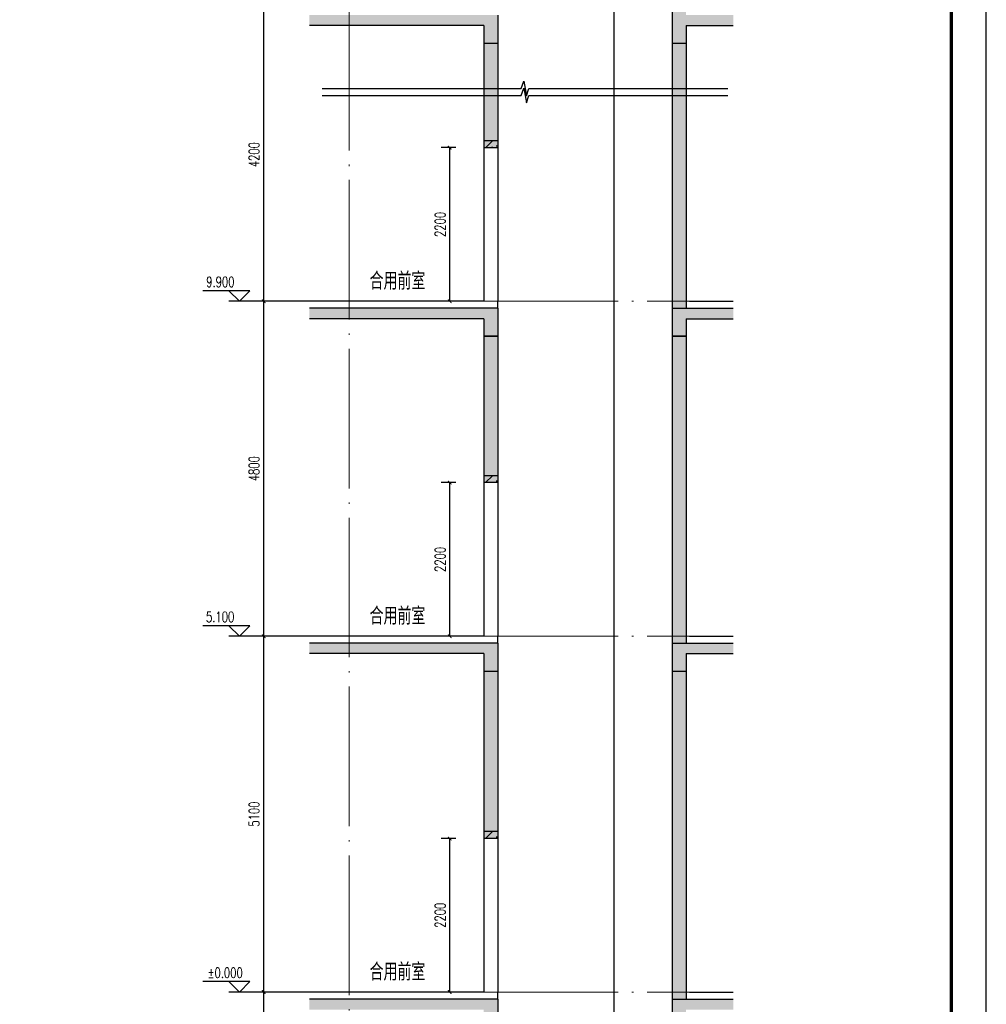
# Model space of a CAD drawing. Extents: x 797781 to 1255204, y 21234 to 1024248.
# Tile 845 of 1056: x 1162007 to 1175859, y 544903 to 559012. Entities that reach past the tile are written whole.
import ezdxf

# ---------------------------------------------------------------- set-up
doc = ezdxf.new("R2010")
doc.units = 0
doc.header["$LTSCALE"] = 1000
doc.header["$MEASUREMENT"] = 0
doc.linetypes.add('230303生产综合楼-平面图_t8$0$DOTE', pattern=[2.42, 2, -0.2, 0.02, -0.2])
doc.layers.add('230303生产综合楼-平面图_t8$0$A-ANNO-TEXT', color=7, linetype='Continuous', lineweight=25)
doc.layers.add('230303生产综合楼-平面图_t8$0$A-DOTA', color=1, linetype='230303生产综合楼-平面图_t8$0$DOTE', lineweight=18)
for name, color, linetype in [('230303生产综合楼-平面图_t8$0$DIM_ELEV', 3, 'Continuous'), ('230303生产综合楼-平面图_t8$0$DIM_SYMB', 3, 'Continuous'), ('230303生产综合楼-平面图_t8$0$LATRINE', 6, 'Continuous'), ('230303生产综合楼-平面图_t8$0$PUB_DIM', 3, 'Continuous'), ('230303生产综合楼-平面图_t8$0$PUB_HATCH', 8, 'Continuous'), ('230303生产综合楼-平面图_t8$0$PUB_TEXT', 7, 'Continuous'), ('230303生产综合楼-平面图_t8$0$SHCHDIM', 5, 'Continuous'), ('230303生产综合楼-平面图_t8$0$WALL', 40, 'Continuous'), ('230303生产综合楼-平面图_t8$0$WINDOW', 4, 'Continuous'), ('PUB_HATCH', 8, 'Continuous'), ('PUB_TITLE', 4, 'Continuous')]:
    doc.layers.add(name, color=color, linetype=linetype)
doc.styles.add('230303生产综合楼-平面图_t8$0$_TCH_DIM', font='SIMPLEX', dxfattribs={"bigfont": 'GBCBIG'})
doc.styles.add('230303生产综合楼-平面图_T8$0$_TCH_DIM_T3', font='SIMPLEX', dxfattribs={"width": 0.705882, "bigfont": 'GBCBIG'})
doc.styles.add('230303生产综合楼-平面图_t8$0$CMDI_1', font='CMDI', dxfattribs={"width": 0.8, "height": 0.8, "bigfont": 'HZTXT'})
doc.dimstyles.new('230303生产综合楼-平面图_T8$0$_TCH_ARCH&&50', dxfattribs={"dimtxt": 148.75, "dimasz": 50, "dimexe": 125, "dimexo": 150, "dimgap": 63.125, "dimtad": 1, "dimdec": 0, "dimzin": 0, "dimdsep": 46, "dimtxsty": '230303生产综合楼-平面图_T8$0$_TCH_DIM_T3', "dimblk": '230303生产综合楼-平面图_t8$0$_ArchTick', "dimcen": 0.09, "dimclrt": 7, "dimazin": 2, "dimtfac": 1, "dimtdec": 0, "dimtix": 1, "dimtmove": 2, "dimatfit": 3, "dimfxl": 1, "dimtolj": 1, "dimtzin": 0, "dimarcsym": 0})

# ---------------------------------------------------------------- blocks, each defined once
blk = doc.blocks.new('230303生产综合楼-平面图_t8$0$_ArchTick')
at = {"color": 0, "linetype": 'ByBlock', "const_width": 0.3}
blk.add_lwpolyline([(-0.5, -0.5), (0.5, 0.5)], dxfattribs=at)
blk = doc.blocks.new('*D4179')
at = {"layer": '230303生产综合楼-平面图_t8$0$PUB_DIM', "color": 0, "lineweight": -2, "transparency": 16777216}
for p, q in [((1166495, 545078), (1165379, 545078)), ((1165504, 539478), (1165504, 545078)), ((1166495, 539478), (1165379, 539478))]:
    blk.add_line(p, q, dxfattribs=at)
at = {"layer": 'Defpoints', "color": 0, "transparency": 16777216}
for p in [(1165504, 545078), (1166645, 545078), (1166645, 539478)]:
    blk.add_point(p, dxfattribs=at)
at = {"layer": '230303生产综合楼-平面图_t8$0$PUB_DIM', "color": 0, "lineweight": -2, "transparency": 16777216, "xscale": 50, "yscale": 50, "zscale": 50}
for p, rotation in [((1165504, 545078), 90), ((1165504, 539478), 270)]:
    blk.add_blockref('230303生产综合楼-平面图_t8$0$_ArchTick', p, dxfattribs=dict(at, rotation=rotation))
at = {"layer": '230303生产综合楼-平面图_t8$0$PUB_DIM', "color": 7, "transparency": 16777216, "insert": (1165367, 542278), "char_height": 148.8, "attachment_point": 5, "rotation": 90, "style": '230303生产综合楼-平面图_T8$0$_TCH_DIM_T3'}
blk.add_mtext('\\A1;5600', dxfattribs=at)
blk = doc.blocks.new('*D4180')
at = {"layer": '230303生产综合楼-平面图_t8$0$PUB_DIM', "color": 0, "lineweight": -2, "transparency": 16777216}
for p, q in [((1166495, 550178), (1165379, 550178)), ((1165504, 545078), (1165504, 550178)), ((1166495, 545078), (1165379, 545078))]:
    blk.add_line(p, q, dxfattribs=at)
at = {"layer": 'Defpoints', "color": 0, "transparency": 16777216}
for p in [(1165504, 550178), (1166645, 550178), (1166645, 545078)]:
    blk.add_point(p, dxfattribs=at)
at = {"layer": '230303生产综合楼-平面图_t8$0$PUB_DIM', "color": 0, "lineweight": -2, "transparency": 16777216, "xscale": 50, "yscale": 50, "zscale": 50}
for p, rotation in [((1165504, 550178), 90), ((1165504, 545078), 270)]:
    blk.add_blockref('230303生产综合楼-平面图_t8$0$_ArchTick', p, dxfattribs=dict(at, rotation=rotation))
at = {"layer": '230303生产综合楼-平面图_t8$0$PUB_DIM', "color": 7, "transparency": 16777216, "insert": (1165367, 547628), "char_height": 148.8, "attachment_point": 5, "rotation": 90, "style": '230303生产综合楼-平面图_T8$0$_TCH_DIM_T3'}
blk.add_mtext('\\A1;5100', dxfattribs=at)
blk = doc.blocks.new('*D4181')
at = {"layer": '230303生产综合楼-平面图_t8$0$PUB_DIM', "color": 0, "lineweight": -2, "transparency": 16777216}
for p, q in [((1166495, 554978), (1165379, 554978)), ((1165504, 550178), (1165504, 554978)), ((1166495, 550178), (1165379, 550178))]:
    blk.add_line(p, q, dxfattribs=at)
at = {"layer": 'Defpoints', "color": 0, "transparency": 16777216}
for p in [(1165504, 554978), (1166645, 554978), (1166645, 550178)]:
    blk.add_point(p, dxfattribs=at)
at = {"layer": '230303生产综合楼-平面图_t8$0$PUB_DIM', "color": 0, "lineweight": -2, "transparency": 16777216, "xscale": 50, "yscale": 50, "zscale": 50}
for p, rotation in [((1165504, 554978), 90), ((1165504, 550178), 270)]:
    blk.add_blockref('230303生产综合楼-平面图_t8$0$_ArchTick', p, dxfattribs=dict(at, rotation=rotation))
at = {"layer": '230303生产综合楼-平面图_t8$0$PUB_DIM', "color": 7, "transparency": 16777216, "insert": (1165367, 552578), "char_height": 148.8, "attachment_point": 5, "rotation": 90, "style": '230303生产综合楼-平面图_T8$0$_TCH_DIM_T3'}
blk.add_mtext('\\A1;4800', dxfattribs=at)
blk = doc.blocks.new('*D4182')
at = {"layer": '230303生产综合楼-平面图_t8$0$PUB_DIM', "color": 0, "lineweight": -2, "transparency": 16777216}
for p, q in [((1166495, 559178), (1165379, 559178)), ((1165504, 554978), (1165504, 559178)), ((1166495, 554978), (1165379, 554978))]:
    blk.add_line(p, q, dxfattribs=at)
at = {"layer": 'Defpoints', "color": 0, "transparency": 16777216}
for p in [(1165504, 559178), (1166645, 559178), (1166645, 554978)]:
    blk.add_point(p, dxfattribs=at)
at = {"layer": '230303生产综合楼-平面图_t8$0$PUB_DIM', "color": 0, "lineweight": -2, "transparency": 16777216, "xscale": 50, "yscale": 50, "zscale": 50}
for p, rotation in [((1165504, 559178), 90), ((1165504, 554978), 270)]:
    blk.add_blockref('230303生产综合楼-平面图_t8$0$_ArchTick', p, dxfattribs=dict(at, rotation=rotation))
at = {"layer": '230303生产综合楼-平面图_t8$0$PUB_DIM', "color": 7, "transparency": 16777216, "insert": (1165367, 557078), "char_height": 148.8, "attachment_point": 5, "rotation": 90, "style": '230303生产综合楼-平面图_T8$0$_TCH_DIM_T3'}
blk.add_mtext('\\A1;4200', dxfattribs=at)
blk = doc.blocks.new('*D4188')
at = {"layer": '230303生产综合楼-平面图_t8$0$PUB_DIM', "color": 0, "lineweight": -2, "transparency": 16777216}
for p, q in [((1168258, 547278), (1168045, 547278)), ((1168170, 545078), (1168170, 547278)), ((1168258, 545078), (1168045, 545078))]:
    blk.add_line(p, q, dxfattribs=at)
at = {"layer": 'Defpoints', "color": 0, "transparency": 16777216}
for p in [(1168170, 547278), (1168408, 547278), (1168408, 545078)]:
    blk.add_point(p, dxfattribs=at)
at = {"layer": '230303生产综合楼-平面图_t8$0$PUB_DIM', "color": 0, "lineweight": -2, "transparency": 16777216, "xscale": 50, "yscale": 50, "zscale": 50}
for p, rotation in [((1168170, 547278), 90), ((1168170, 545078), 270)]:
    blk.add_blockref('230303生产综合楼-平面图_t8$0$_ArchTick', p, dxfattribs=dict(at, rotation=rotation))
at = {"layer": '230303生产综合楼-平面图_t8$0$PUB_DIM', "color": 7, "transparency": 16777216, "insert": (1168033, 546178), "char_height": 148.8, "attachment_point": 5, "rotation": 90, "style": '230303生产综合楼-平面图_T8$0$_TCH_DIM_T3'}
blk.add_mtext('\\A1;2200', dxfattribs=at)
blk = doc.blocks.new('*D4189')
at = {"layer": '230303生产综合楼-平面图_t8$0$PUB_DIM', "color": 0, "lineweight": -2, "transparency": 16777216}
for p, q in [((1168258, 552378), (1168045, 552378)), ((1168170, 550178), (1168170, 552378)), ((1168258, 550178), (1168045, 550178))]:
    blk.add_line(p, q, dxfattribs=at)
at = {"layer": 'Defpoints', "color": 0, "transparency": 16777216}
for p in [(1168170, 552378), (1168408, 552378), (1168408, 550178)]:
    blk.add_point(p, dxfattribs=at)
at = {"layer": '230303生产综合楼-平面图_t8$0$PUB_DIM', "color": 0, "lineweight": -2, "transparency": 16777216, "xscale": 50, "yscale": 50, "zscale": 50}
for p, rotation in [((1168170, 552378), 90), ((1168170, 550178), 270)]:
    blk.add_blockref('230303生产综合楼-平面图_t8$0$_ArchTick', p, dxfattribs=dict(at, rotation=rotation))
at = {"layer": '230303生产综合楼-平面图_t8$0$PUB_DIM', "color": 7, "transparency": 16777216, "insert": (1168033, 551278), "char_height": 148.8, "attachment_point": 5, "rotation": 90, "style": '230303生产综合楼-平面图_T8$0$_TCH_DIM_T3'}
blk.add_mtext('\\A1;2200', dxfattribs=at)
blk = doc.blocks.new('*D4190')
at = {"layer": '230303生产综合楼-平面图_t8$0$PUB_DIM', "color": 0, "lineweight": -2, "transparency": 16777216}
for p, q in [((1168258, 557178), (1168045, 557178)), ((1168170, 554978), (1168170, 557178)), ((1168258, 554978), (1168045, 554978))]:
    blk.add_line(p, q, dxfattribs=at)
at = {"layer": 'Defpoints', "color": 0, "transparency": 16777216}
for p in [(1168170, 557178), (1168408, 557178), (1168408, 554978)]:
    blk.add_point(p, dxfattribs=at)
at = {"layer": '230303生产综合楼-平面图_t8$0$PUB_DIM', "color": 0, "lineweight": -2, "transparency": 16777216, "xscale": 50, "yscale": 50, "zscale": 50}
for p, rotation in [((1168170, 557178), 90), ((1168170, 554978), 270)]:
    blk.add_blockref('230303生产综合楼-平面图_t8$0$_ArchTick', p, dxfattribs=dict(at, rotation=rotation))
at = {"layer": '230303生产综合楼-平面图_t8$0$PUB_DIM', "color": 7, "transparency": 16777216, "insert": (1168033, 556078), "char_height": 148.8, "attachment_point": 5, "rotation": 90, "style": '230303生产综合楼-平面图_T8$0$_TCH_DIM_T3'}
blk.add_mtext('\\A1;2200', dxfattribs=at)

msp = doc.modelspace()

# ---------------------------------------------------------------- hatches: boundary and pattern name
at = {"layer": '230303生产综合楼-平面图_t8$0$PUB_HATCH'}
h = msp.add_hatch(dxfattribs=at)
h.set_pattern_fill('钢筋混凝土', color=256, scale=50)
h.set_pattern_definition([(45, (161267.42, 136128.92), (-88.388348, 88.388348), []), (50, (161267.42, 136128.92), (358.63009, -31.37607), [37.5, -412.5]), (355, (161267.42, 136128.9), (-69.37567, 376.09607), [30, -330]), (100.4514, (161297.3, 136126.3), (289.25469, 344.71977), [31.8701, -350.57106]), (46.1842, (161267.4, 136228.9), (533.62052, -82.7595), [56.25, -618.75]), (96.6356, (161311.9, 136222), (467.33135, 487.05894), [47.80514, -525.8565]), (351.1842, (161267.4, 136228.9), (467.33097, 487.0593), [45, -495]), (21, (161317.42, 136203.92), (298.45353, -201.309445), [37.5, -412.5]), (326, (161317.42, 136203.9), (121.65767, 362.57502), [30, -330]), (71.4514, (161342.3, 136187.14), (420.11131, 161.26525), [31.8701, -350.57106]), (37.5, (161267.42, 136128.92), (6.079928, 166.446927), [0, -326, 0, -335, 0, -331.25]), (7.5, (161267.42, 136128.92), (131.53477, 197.205856), [0, -191, 0, -318.5, 0, -126.25]), (327.5, (161155.92, 136128.92), (266.911218, -11.277436), [0, -125, 0, -390, 0, -517.5]), (317.5, (161105.92, 136128.92), (291.593085, 50.05249), [0, -162.5, 0, -259, 0, -367.5])])
h.paths.add_polyline_path([(1168657.9, 557277.6), (1168857.9, 557277.6), (1168857.9, 557177.6), (1168657.9, 557177.6)])
h = msp.add_hatch(dxfattribs=at)
h.set_pattern_fill('钢筋混凝土', color=256, scale=50)
h.set_pattern_definition([(45, (161267.42, 131328.92), (-88.388348, 88.388348), []), (50, (161267.42, 131328.92), (358.63009, -31.37607), [37.5, -412.5]), (355, (161267.42, 131328.9), (-69.37567, 376.09607), [30, -330]), (100.4514, (161297.3, 131326.3), (289.25469, 344.71977), [31.8701, -350.57106]), (46.1842, (161267.4, 131428.9), (533.62052, -82.7595), [56.25, -618.75]), (96.6356, (161311.9, 131422), (467.33135, 487.05894), [47.80514, -525.8565]), (351.1842, (161267.4, 131428.9), (467.33097, 487.0593), [45, -495]), (21, (161317.42, 131403.92), (298.45353, -201.309445), [37.5, -412.5]), (326, (161317.42, 131403.9), (121.65767, 362.57502), [30, -330]), (71.4514, (161342.3, 131387.14), (420.11131, 161.26525), [31.8701, -350.57106]), (37.5, (161267.42, 131328.92), (6.079928, 166.446927), [0, -326, 0, -335, 0, -331.25]), (7.5, (161267.42, 131328.92), (131.53477, 197.205856), [0, -191, 0, -318.5, 0, -126.25]), (327.5, (161155.92, 131328.92), (266.911218, -11.277436), [0, -125, 0, -390, 0, -517.5]), (317.5, (161105.92, 131328.92), (291.593085, 50.05249), [0, -162.5, 0, -259, 0, -367.5])])
h.paths.add_polyline_path([(1168657.9, 552477.6), (1168857.9, 552477.6), (1168857.9, 552377.6), (1168657.9, 552377.6)])
h = msp.add_hatch(dxfattribs=at)
h.set_pattern_fill('钢筋混凝土', color=256, scale=50)
h.set_pattern_definition([(45, (161267.42, 126228.92), (-88.388348, 88.388348), []), (50, (161267.42, 126228.92), (358.63009, -31.37607), [37.5, -412.5]), (355, (161267.42, 126228.9), (-69.37567, 376.09607), [30, -330]), (100.4514, (161297.3, 126226.3), (289.25469, 344.71977), [31.8701, -350.57106]), (46.1842, (161267.4, 126328.9), (533.62052, -82.7595), [56.25, -618.75]), (96.6356, (161311.9, 126322), (467.33135, 487.05894), [47.80514, -525.8565]), (351.1842, (161267.4, 126328.9), (467.33097, 487.0593), [45, -495]), (21, (161317.42, 126303.92), (298.45353, -201.309445), [37.5, -412.5]), (326, (161317.42, 126303.9), (121.65767, 362.57502), [30, -330]), (71.4514, (161342.3, 126287.14), (420.11131, 161.26525), [31.8701, -350.57106]), (37.5, (161267.42, 126228.92), (6.079928, 166.446927), [0, -326, 0, -335, 0, -331.25]), (7.5, (161267.42, 126228.92), (131.53477, 197.205856), [0, -191, 0, -318.5, 0, -126.25]), (327.5, (161155.92, 126228.92), (266.911218, -11.277436), [0, -125, 0, -390, 0, -517.5]), (317.5, (161105.92, 126228.92), (291.593085, 50.05249), [0, -162.5, 0, -259, 0, -367.5])])
h.paths.add_polyline_path([(1168657.9, 547377.6), (1168857.9, 547377.6), (1168857.9, 547277.6), (1168657.9, 547277.6)])
at = {"layer": 'PUB_HATCH'}
h = msp.add_hatch(dxfattribs=at)
h.set_pattern_fill('钢筋混凝土', color=256, scale=50)
h.set_pattern_definition([(45, (357089.5, 633892.94), (-88.388348, 88.388348), []), (50, (357089.5, 633892.94), (358.63009, -31.37607), [37.5, -412.5]), (355, (357089.5, 633892.94), (-69.37567, 376.09607), [30, -330]), (100.4514, (357119.4, 633890.33), (289.25469, 344.71977), [31.8701, -350.57106]), (46.1842, (357089.5, 633992.94), (533.62052, -82.7595), [56.25, -618.75]), (96.6356, (357133.97, 633986.04), (467.33135, 487.05894), [47.80514, -525.8565]), (351.1842, (357089.5, 633992.94), (467.33097, 487.0593), [45, -495]), (21, (357139.5, 633967.94), (298.45353, -201.30945), [37.5, -412.5]), (326, (357139.5, 633967.94), (121.65767, 362.57502), [30, -330]), (71.4514, (357164.37, 633951.16), (420.11131, 161.26525), [31.8701, -350.57106]), (37.5, (357089.5, 633892.94), (6.079928, 166.446927), [0, -326, 0, -335, 0, -331.25]), (7.5, (357089.5, 633892.94), (131.53477, 197.205856), [0, -191, 0, -318.5, 0, -126.25]), (327.5, (356978, 633892.94), (266.911218, -11.277436), [0, -125, 0, -390, 0, -517.5]), (317.5, (356928, 633892.94), (291.593085, 50.05249), [0, -162.5, 0, -259, 0, -367.5])])
h.paths.add_polyline_path([(1168857.9, 541777.6), (1168657.9, 541777.6), (1168657.9, 541677.6), (1168857.9, 541677.6)])
h.paths.add_polyline_path([(1168857.9, 544977.6), (1166159.9, 544977.6), (1166159.9, 544827.6), (1168657.9, 544827.6), (1168657.9, 544577.6), (1168857.9, 544577.6)])
h.paths.add_polyline_path([(1168857.9, 547377.6), (1168657.9, 547377.6), (1168657.9, 547277.6), (1168857.9, 547277.6)])
h.paths.add_polyline_path([(1168857.9, 550077.6), (1166159.9, 550077.6), (1166159.9, 549927.6), (1168657.9, 549927.6), (1168657.9, 549677.6), (1168857.9, 549677.6)])
h.paths.add_polyline_path([(1168857.9, 552477.6), (1168657.9, 552477.6), (1168657.9, 552377.6), (1168857.9, 552377.6)])
h.paths.add_polyline_path([(1168857.9, 554877.6), (1166159.9, 554877.6), (1166159.9, 554727.6), (1168657.9, 554727.6), (1168657.9, 554477.6), (1168857.9, 554477.6)])
h.paths.add_polyline_path([(1168857.9, 557277.6), (1168657.9, 557277.6), (1168657.9, 557177.6), (1168857.9, 557177.6)])
h.paths.add_polyline_path([(1168857.9, 559077.6), (1166159.9, 559077.6), (1166159.9, 558927.6), (1168657.9, 558927.6), (1168657.9, 558677.6), (1168857.9, 558677.6)])
h.paths.add_polyline_path([(1168857.9, 561477.6), (1168657.9, 561477.6), (1168657.9, 561377.6), (1168857.9, 561377.6)])
h.paths.add_polyline_path([(1168857.9, 563277.6), (1166159.9, 563277.6), (1166159.9, 563127.6), (1168657.9, 563127.6), (1168657.9, 562877.6), (1168857.9, 562877.6)])
h.paths.add_polyline_path([(1168857.9, 565677.6), (1168657.9, 565677.6), (1168657.9, 565577.6), (1168857.9, 565577.6)])
h.paths.add_polyline_path([(1168857.9, 567577.6), (1166159.9, 567577.6), (1166159.9, 567427.6), (1168657.9, 567427.6), (1168657.9, 567177.6), (1168857.9, 567177.6)])
h.paths.add_polyline_path([(1168857.9, 568877.6), (1171357.9, 568877.6), (1171357.9, 568577.6), (1171557.9, 568577.6), (1171557.9, 568977.6), (1168657.9, 568977.6), (1168657.9, 568577.6), (1168857.9, 568577.6)])
h.paths.add_polyline_path([(1167357.9, 570027.6), (1167157.9, 570027.6), (1167157.9, 569927.6), (1167357.9, 569927.6)])
h.paths.add_polyline_path([(1167357.9, 571357.6), (1171357.9, 571357.6), (1171357.9, 571077.6), (1171557.9, 571077.6), (1171557.9, 572077.6), (1171357.9, 572077.6), (1171357.9, 571477.6), (1166159.9, 571477.6), (1166159.9, 571357.6), (1167157.9, 571357.6), (1167157.9, 571077.6), (1167357.9, 571077.6)])
h.paths.add_polyline_path([(1172235.9, 539077.6), (1172235.9, 539377.6), (1171357.9, 539377.6), (1171357.9, 537277.6), (1168857.9, 537277.6), (1168857.9, 539377.6), (1166159.9, 539377.6), (1166159.9, 539077.6), (1168557.9, 539077.6), (1168557.9, 536977.6), (1171657.9, 536977.6), (1171657.9, 539077.6)])
h.paths.add_polyline_path([(1172235.9, 544827.6), (1172235.9, 544977.6), (1171357.9, 544977.6), (1171357.9, 544577.6), (1171557.9, 544577.6), (1171557.9, 544827.6)])
h.paths.add_polyline_path([(1172235.9, 549927.6), (1172235.9, 550077.6), (1171357.9, 550077.6), (1171357.9, 549677.6), (1171557.9, 549677.6), (1171557.9, 549927.6)])
h.paths.add_polyline_path([(1172235.9, 554727.6), (1172235.9, 554877.6), (1171357.9, 554877.6), (1171357.9, 554477.6), (1171557.9, 554477.6), (1171557.9, 554727.6)])
h.paths.add_polyline_path([(1172235.9, 558927.6), (1172235.9, 559077.6), (1171357.9, 559077.6), (1171357.9, 558677.6), (1171557.9, 558677.6), (1171557.9, 558927.6)])
h.paths.add_polyline_path([(1172235.9, 563127.6), (1172235.9, 563277.6), (1171357.9, 563277.6), (1171357.9, 562877.6), (1171557.9, 562877.6), (1171557.9, 563127.6)])
h.paths.add_polyline_path([(1172235.9, 567427.6), (1172235.9, 567577.6), (1171357.9, 567577.6), (1171357.9, 567177.6), (1171557.9, 567177.6), (1171557.9, 567427.6)])
h = msp.add_hatch(dxfattribs=at)
h.set_pattern_fill('加气混凝土', color=256, scale=50)
h.set_pattern_definition([(0, (357266.5, 633709.94), (300, 600), [0, -600]), (0, (356915.5, 633628.94), (300, 600), [0, -600]), (0, (357110.5, 633622.94), (300, 600), [0, -600]), (0, (357323.5, 633799.94), (300, 600), [0, -600]), (0, (357074.5, 633592.94), (300, 600), [0, -600]), (0, (357383.5, 634177.94), (300, 600), [0, -600]), (0, (357200.5, 634129.94), (300, 600), [0, -600]), (0, (357296.5, 634054.94), (300, 600), [0, -600]), (0, (356807.5, 634042.94), (300, 600), [0, -600]), (0, (357101.5, 634015.94), (300, 600), [0, -600]), (0, (356987.5, 633862.94), (300, 600), [0, -600]), (0, (356993.5, 633637.94), (300, 600), [0, -600]), (0, (357218.5, 633613.94), (300, 600), [0, -600]), (0, (357383.5, 633877.94), (300, 600), [0, -600]), (0, (356822.5, 633784.94), (300, 600), [0, -600]), (0, (356873.5, 633886.94), (300, 600), [0, -600]), (0, (357107.5, 633844.94), (300, 600), [0, -600]), (0, (357023.5, 633757.94), (300, 600), [0, -600]), (0, (356975.5, 633955.94), (300, 600), [0, -600]), (0, (357050.5, 634180.94), (300, 600), [0, -600]), (0, (356846.5, 633658.94), (300, 600), [0, -600]), (0, (357176.5, 634057.94), (300, 600), [0, -600]), (0, (356897.5, 634066.94), (300, 600), [0, -600]), (0, (356849.5, 634144.94), (300, 600), [0, -600]), (130.601294, (357346.642, 633990.083), (-1499.9999834, 1800.0000079), [26.34155, -11037.111]), (18.434949, (357303.785, 634001.51), (1499.999994, 599.999996), [27.10524, -3767.6279]), (90, (357303.78, 633975.8), (300, 600), [25.7143, -1174.28565]), (161.565051, (357329.5, 633967.23), (-1500.000008, 599.999955), [27.10524, -3767.6279]), (53.130102, (357329.5, 633967.23), (300, 600), [28.57143, -2971.4285]), (135, (357352.36, 633661.51), (-300.000036, 599.99996), [24.24366, -1672.8126]), (45, (357318.07, 633661.51), (300, 600), [24.24366, -1672.8126]), (135, (357335.21, 633644.37), (-300.000036, 599.99996), [24.24366, -1672.8126]), (45, (357335.21, 633644.37), (300, 600), [24.24366, -1672.8126]), (116.56505, (357063.8, 634064.37), (-5e-05, 1199.99997), [31.94383, -638.8765]), (180, (357049.5, 634092.94), (-300, 600), [34.2857, -565.71425]), (63.43495, (357000.93, 634064.37), (3e-06, 1200), [31.94383, -638.8765]), (116.56505, (357015.2, 634035.8), (-5e-05, 1199.99997), [31.94383, -638.8765]), (0, (357015.2, 634035.8), (300, 600), [34.2857, -565.71425]), (63.43495, (357049.5, 634035.8), (3e-06, 1200), [31.94383, -638.8765]), (107.102728, (357289.5, 633861.511), (-899.9999656, 3000.00000484), [38.86135, -16282.9025]), (143.972626, (357278.07, 633898.654), (-5699.9999277, 4199.9999952), [38.86135, -8122.02]), (180, (357246.64, 633921.5), (-300, 600), [37.14286, -562.8571]), (36.027373, (357178.07, 633898.654), (5699.9999579, 4199.9999547), [38.86135, -8122.02]), (71.565051, (357166.64, 633864.37), (900.000005, 2999.999995), [36.1403, -3758.5928]), (107.102728, (357178.07, 633827.226), (-899.9999656, 3000.00000484), [38.86135, -16282.9025]), (143.972626, (357209.5, 633804.37), (-5699.9999277, 4199.9999952), [38.86135, -8122.02]), (0, (357209.5, 633804.37), (300, 600), [37.14286, -562.8571]), (36.027373, (357246.64, 633804.37), (5699.9999579, 4199.9999547), [38.86135, -8122.02]), (71.565051, (357278.07, 633827.23), (900.000005, 2999.999995), [36.1403, -3758.5928]), (150.255118, (357295.21, 634141.51), (-900.000002, 599.9999926), [23.035, -4814.3196]), (90, (357275.2, 634130.08), (300, 600), [22.85714, -1177.14275]), (29.744881, (357275.21, 634130.08), (900.0000005, 599.999997), [23.035, -4814.3196]), (116.56505, (357155.2, 633715.8), (-5e-05, 1199.99997), [31.94383, -638.8765]), (168.690067, (357140.93, 633744.37), (-2700.000002, 599.999985), [29.13725, -6089.6855]), (41.185925, (357089.5, 633730.083), (7499.9999546, 6599.9999423), [30.37184, -12725.802]), (90, (357089.5, 633701.5), (300, 600), [28.57143, -1171.4285]), (138.814074, (357112.356, 633681.51), (-7499.9998667, 6600.000042), [30.37184, -12725.802]), (16.699244, (357112.356, 633681.51), (9899.9999255, 2999.9999686), [29.82945, -12498.5375]), (60.945396, (357140.928, 633690.083), (299.9999992, 599.9999947), [29.4161, -12325.3395]), (109.983106, (356903.785, 633967.226), (-1500.00000565, 4199.9999889), [33.442, -14012.1975]), (155.556045, (356892.356, 633998.654), (-3900.0000149, 1799.9999626), [34.523, -14465.1315]), (24.4439547, (356829.5, 633998.654), (3900.00000195, 1799.99999134), [34.523, -14465.1315]), (70.0168934, (356818.07, 633967.226), (1500.0000045, 4199.9999896), [33.442, -14012.1975]), (109.983106, (356829.5, 633935.797), (-1500.00000565, 4199.9999889), [33.442, -14012.1975]), (160.016893, (356860.93, 633924.37), (-1500.000001, 599.9999727), [33.442, -6989.3775]), (19.9831065, (356860.93, 633924.37), (1499.9999918, 599.999999), [33.442, -6989.3775]), (70.0168934, (356892.356, 633935.797), (1500.0000045, 4199.9999896), [33.442, -14012.1975]), (122.005383, (357126.64, 633912.94), (-300.0000403, 599.9999694), [26.95423, -5633.434]), (18.434949, (357086.64, 633927.23), (1499.999994, 599.999996), [27.10524, -3767.6279]), (90, (357086.64, 633901.5), (300, 600), [25.7143, -1174.28565]), (161.565051, (357112.36, 633892.94), (-1500.000008, 599.999955), [27.10524, -3767.6279]), (54.462322, (357112.356, 633892.94), (2099.999997, 2999.9999955), [24.57807, -10298.2115]), (116.56505, (356952.36, 633767.2), (-5e-05, 1199.99997), [31.94383, -638.8765]), (180, (356938.1, 633795.8), (-300, 600), [31.42857, -568.5714]), (59.0362434, (356889.5, 633767.226), (300.000001, 599.999997), [33.31973, -6963.822]), (120.963756, (356906.64, 633738.654), (-300.000041, 599.9999724), [33.31973, -6963.822]), (0, (356906.64, 633738.65), (300, 600), [31.42857, -568.5714]), (63.43495, (356938.07, 633738.65), (3e-06, 1200), [31.94383, -638.8765])])
h.paths.add_polyline_path([(1171557.9, 544577.6), (1171357.9, 544577.6), (1171357.9, 539377.6), (1171557.9, 539377.6)])
h.paths.add_polyline_path([(1168857.9, 544577.6), (1168657.9, 544577.6), (1168657.9, 541777.6), (1168857.9, 541777.6)])
h.paths.add_polyline_path([(1168857.9, 549677.6), (1168657.9, 549677.6), (1168657.9, 547377.6), (1168857.9, 547377.6)])
h.paths.add_polyline_path([(1171557.9, 549677.6), (1171357.9, 549677.6), (1171357.9, 544977.6), (1171557.9, 544977.6)])
h.paths.add_polyline_path([(1171557.9, 554477.6), (1171357.9, 554477.6), (1171357.9, 550077.6), (1171557.9, 550077.6)])
h.paths.add_polyline_path([(1168857.9, 554477.6), (1168657.9, 554477.6), (1168657.9, 552477.6), (1168857.9, 552477.6)])
h.paths.add_polyline_path([(1171557.9, 558677.6), (1171357.9, 558677.6), (1171357.9, 554877.6), (1171557.9, 554877.6)])
h.paths.add_polyline_path([(1168857.9, 558677.6), (1168657.9, 558677.6), (1168657.9, 557277.6), (1168857.9, 557277.6)])
h.paths.add_polyline_path([(1171557.9, 562877.6), (1171357.9, 562877.6), (1171357.9, 559077.6), (1171557.9, 559077.6)])
h.paths.add_polyline_path([(1168857.9, 562877.6), (1168657.9, 562877.6), (1168657.9, 561477.6), (1168857.9, 561477.6)])
h.paths.add_polyline_path([(1171557.9, 567177.6), (1171357.9, 567177.6), (1171357.9, 563277.6), (1171557.9, 563277.6)])
h.paths.add_polyline_path([(1168857.9, 567177.6), (1168657.9, 567177.6), (1168657.9, 565677.6), (1168857.9, 565677.6)])
h.paths.add_polyline_path([(1168857.9, 568577.6), (1168657.9, 568577.6), (1168657.9, 567577.6), (1168857.9, 567577.6)])
h.paths.add_polyline_path([(1171557.9, 568577.6), (1171357.9, 568577.6), (1171357.9, 567577.6), (1171557.9, 567577.6)])
h.paths.add_polyline_path([(1171557.9, 571077.6), (1171357.9, 571077.6), (1171357.9, 568977.6), (1171557.9, 568977.6)])
h.paths.add_polyline_path([(1167357.9, 571077.6), (1167157.9, 571077.6), (1167157.9, 570027.6), (1167357.9, 570027.6)])

# ---------------------------------------------------------------- linework, layer by layer
at = {"layer": '230303生产综合楼-平面图_t8$0$A-DOTA'}
for p, q in [((1166727, 573655.1), (1166727, 536406.8)), ((1166161.6, 554977.6), (1172231.1, 554977.6)), ((1166161.6, 550177.6), (1172231.1, 550177.6)), ((1166161.6, 545077.6), (1172231.1, 545077.6))]:
    msp.add_line(p, q, dxfattribs=at)
at = {"layer": '230303生产综合楼-平面图_t8$0$DIM_ELEV'}
for p, q in [((1165305.9, 555127.6), (1164632.7, 555127.6)), ((1165155.9, 554977.6), (1165005.9, 555127.6)), ((1165155.9, 554977.6), (1165305.9, 555127.6)), ((1165505.9, 554977.6), (1165005.9, 554977.6)), ((1165305.9, 550327.6), (1164632.7, 550327.6)), ((1165155.9, 550177.6), (1165005.9, 550327.6)), ((1165155.9, 550177.6), (1165305.9, 550327.6)), ((1165505.9, 550177.6), (1165005.9, 550177.6)), ((1165305.9, 545227.6), (1164632.7, 545227.6)), ((1165155.9, 545077.6), (1165005.9, 545227.6)), ((1165155.9, 545077.6), (1165305.9, 545227.6)), ((1165505.9, 545077.6), (1165005.9, 545077.6))]:
    msp.add_line(p, q, dxfattribs=at)
at = {"layer": '230303生产综合楼-平面图_t8$0$DIM_SYMB'}
for points in [[(1166344.4, 558026.8), (1169193.5, 558026.8), (1169231.7, 558131.8), (1169268.7, 557921.8), (1169306, 558026.8), (1172155.1, 558026.8)], [(1166344.4, 557926.8), (1169193.5, 557926.8), (1169231.7, 558031.8), (1169268.7, 557821.8), (1169306, 557926.8), (1172155.1, 557926.8)]]:
    msp.add_lwpolyline(points, dxfattribs=at)
at = {"layer": '230303生产综合楼-平面图_t8$0$LATRINE'}
for points in [[(1168657.9, 554977.6), (1166161.6, 554977.6)], [(1168857.9, 554877.6), (1168857.9, 554977.6)], [(1171607.9, 554977.6), (1172231.1, 554977.6)], [(1168657.9, 550177.6), (1166161.6, 550177.6)], [(1168857.9, 550077.6), (1168857.9, 550177.6)], [(1171607.9, 550177.6), (1172231.1, 550177.6)], [(1168657.9, 545077.6), (1166161.6, 545077.6)], [(1168857.9, 544977.6), (1168857.9, 545077.6)], [(1171607.9, 545077.6), (1172231.1, 545077.6)]]:
    msp.add_lwpolyline(points, dxfattribs=at)
at = {"layer": '230303生产综合楼-平面图_t8$0$SHCHDIM', "color": 2}
msp.add_lwpolyline([(1170524.8, 540702.1), (1170524.8, 570857.9)], dxfattribs=at)
at = {"layer": '230303生产综合楼-平面图_t8$0$WALL'}
for points in [[(1171357.9, 568877.6), (1171357.9, 537277.6)], [(1168857.9, 559077.6), (1168857.9, 557177.6)], [(1168657.9, 558927.6), (1166161.6, 558927.6)], [(1168657.9, 558927.6), (1168657.9, 557177.6)], [(1171557.9, 558927.6), (1172231.1, 558927.6)], [(1171557.9, 558927.6), (1171557.9, 554877.6)], [(1168657.9, 558677.6), (1168857.9, 558677.6)], [(1171357.9, 558677.6), (1171557.9, 558677.6)], [(1168857.9, 557277.6), (1168657.9, 557277.6)], [(1168857.9, 557177.6), (1168657.9, 557177.6)], [(1168857.9, 554877.6), (1166161.6, 554877.6)], [(1168857.9, 554877.6), (1168857.9, 552377.6)], [(1171357.9, 554877.6), (1172231.1, 554877.6)], [(1168657.9, 554727.6), (1166161.6, 554727.6)], [(1168657.9, 554727.6), (1168657.9, 552377.6)], [(1171557.9, 554727.6), (1172231.1, 554727.6)], [(1171557.9, 554727.6), (1171557.9, 550077.6)], [(1168657.9, 554477.6), (1168857.9, 554477.6)], [(1168857.9, 554477.6), (1168657.9, 554477.6)], [(1171357.9, 554477.6), (1171557.9, 554477.6)], [(1171557.9, 554477.6), (1171357.9, 554477.6)], [(1168857.9, 552477.6), (1168657.9, 552477.6)], [(1168857.9, 552377.6), (1168657.9, 552377.6)], [(1168857.9, 550077.6), (1166161.6, 550077.6)], [(1168857.9, 550077.6), (1168857.9, 547277.6)], [(1171357.9, 550077.6), (1172231.1, 550077.6)], [(1168657.9, 549927.6), (1166161.6, 549927.6)], [(1168657.9, 549927.6), (1168657.9, 547277.6)], [(1171557.9, 549927.6), (1172231.1, 549927.6)], [(1171557.9, 549927.6), (1171557.9, 544977.6)], [(1168657.9, 549677.6), (1168857.9, 549677.6)], [(1171357.9, 549677.6), (1171557.9, 549677.6)], [(1168857.9, 547377.6), (1168657.9, 547377.6)], [(1168857.9, 547277.6), (1168657.9, 547277.6)], [(1168857.9, 544977.6), (1166161.6, 544977.6)], [(1168857.9, 544977.6), (1168857.9, 541677.6)], [(1171357.9, 544977.6), (1172231.1, 544977.6)]]:
    msp.add_lwpolyline(points, dxfattribs=at)
at = {"layer": '230303生产综合楼-平面图_t8$0$WINDOW'}
for points in [[(1168657.9, 557177.6), (1168657.9, 554977.6)], [(1168857.9, 557177.6), (1168857.9, 554977.6)], [(1168657.9, 552377.6), (1168657.9, 550177.6)], [(1168857.9, 552377.6), (1168857.9, 550177.6)], [(1168657.9, 547277.6), (1168657.9, 545077.6)], [(1168857.9, 547277.6), (1168857.9, 545077.6)]]:
    msp.add_lwpolyline(points, dxfattribs=at)
at = {"layer": 'PUB_TITLE'}
msp.add_lwpolyline([(1146159.4, 533263.1), (1175859.4, 533263.1), (1175859.4, 575313.1), (1146159.4, 575313.1)], close=True, dxfattribs=at)
at = {"layer": 'PUB_TITLE', "const_width": 50}
msp.add_lwpolyline([(1146659.4, 533763.1), (1175359.4, 533763.1), (1175359.4, 574063.1), (1146659.4, 574063.1)], close=True, dxfattribs=at)

# ---------------------------------------------------------------- texts
at = {"layer": '230303生产综合楼-平面图_t8$0$A-ANNO-TEXT', "style": '230303生产综合楼-平面图_t8$0$CMDI_1', "width": 0.8}
for p in [(1167021.7, 555142.5), (1167021.7, 550342.5), (1167021.7, 545242.5)]:
    msp.add_text('合用前室', height=250, dxfattribs=at).set_placement(p)
at = {"layer": '230303生产综合楼-平面图_t8$0$PUB_TEXT', "style": '230303生产综合楼-平面图_t8$0$_TCH_DIM', "width": 0.705882}
for s, p in [('9.900', (1164680.7, 555180.1)), ('5.100', (1164677.7, 550380.1)), ('%%P0.000', (1164700.2, 545280.1))]:
    msp.add_text(s, height=148.75, dxfattribs=at).set_placement(p)

# ---------------------------------------------------------------- dimensions: what is measured, and where the dimension line sits
at = {"layer": '230303生产综合楼-平面图_t8$0$PUB_DIM'}
for p1, p2, distance, picture, middle in [((1166644.6, 554977.6), (1166644.6, 559177.6), 1140.6, '*D4182', (1165366.5, 557077.6)), ((1168407.9, 554977.6), (1168407.9, 557177.6), 237.9, '*D4190', (1168032.5, 556077.6)), ((1166644.6, 550177.6), (1166644.6, 554977.6), 1140.6, '*D4181', (1165366.5, 552577.6)), ((1168407.9, 550177.6), (1168407.9, 552377.6), 237.9, '*D4189', (1168032.5, 551277.6)), ((1166644.6, 545077.6), (1166644.6, 550177.6), 1140.6, '*D4180', (1165366.5, 547627.6)), ((1168407.9, 545077.6), (1168407.9, 547277.6), 237.9, '*D4188', (1168032.5, 546177.6)), ((1166644.6, 539477.6), (1166644.6, 545077.6), 1140.6, '*D4179', (1165366.5, 542277.6))]:
    dim = msp.add_aligned_dim(p1=p1, p2=p2, distance=distance, dimstyle='230303生产综合楼-平面图_T8$0$_TCH_ARCH&&50', dxfattribs=at)
    dim.commit()
    dim.dimension.update_dxf_attribs({"geometry": picture, "text_midpoint": middle})

doc.saveas('drawing.dxf')
